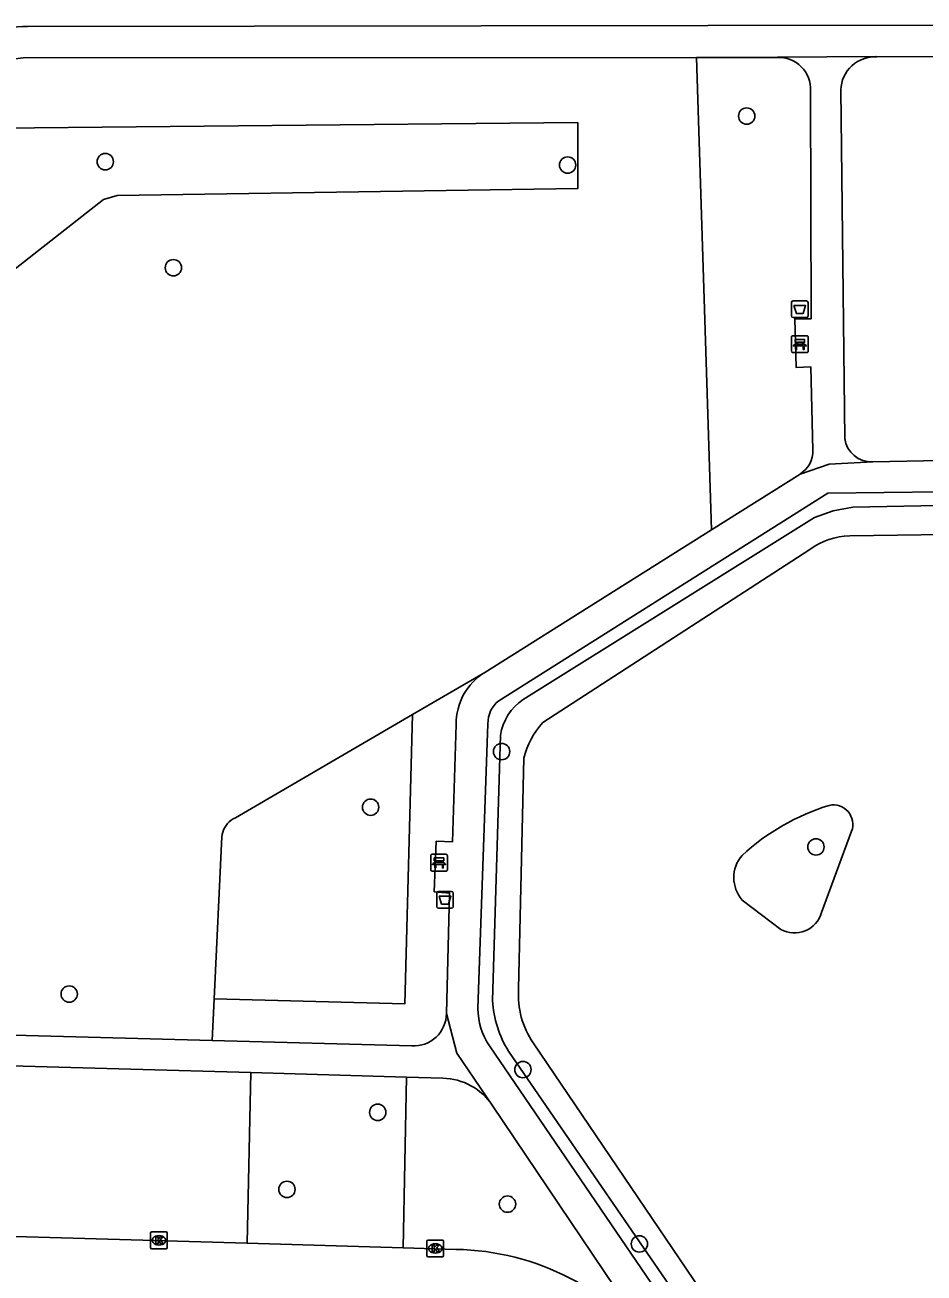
# Model space of a CAD drawing. Extents: x 157321 to 158827, y 386650 to 388532.
# Drawn here: x 158245.5 to 158299.2, y 387915.9 to 387990.5 of the extents above; entities that cross this region are included whole.
import ezdxf

# ---------------------------------------------------------------- set-up
doc = ezdxf.new("R2010")
doc.units = 0
for name, color, linetype in [('IMGEO_Afvalbak', 7, 'Continuous'), ('IMGEO_Bank', 7, 'Continuous'), ('IMGEO_Boom', 7, 'Continuous'), ('IMGEO_Groenvoorziening', 7, 'Continuous'), ('IMGEO_Kolk', 7, 'Continuous'), ('IMGEO_Meer_plas_ven_vijver', 7, 'Continuous'), ('IMGEO_Rijbaan_lokaal_open', 7, 'Continuous'), ('IMGEO_Voetpad_halfverhard', 7, 'Continuous')]:
    doc.layers.add(name, color=color, linetype=linetype)

msp = doc.modelspace()

# ---------------------------------------------------------------- linework, layer by layer
at = {"layer": 'IMGEO_Afvalbak'}
for p, q in [((158291.267, 387973.093), (158291.267, 387973.893)), ((158291.267, 387973.893), (158291.267, 387973.093)), ((158291.367, 387973.993), (158292.157, 387973.993)), ((158292.157, 387973.993), (158291.367, 387973.993)), ((158292.257, 387973.893), (158292.257, 387973.093)), ((158292.257, 387973.093), (158292.257, 387973.893)), ((158292.157, 387972.993), (158291.367, 387972.993)), ((158291.367, 387972.993), (158292.157, 387972.993)), ((158270.168, 387938.718), (158270.958, 387938.718)), ((158270.958, 387938.718), (158270.168, 387938.718)), ((158270.068, 387937.818), (158270.068, 387938.618)), ((158270.068, 387938.618), (158270.068, 387937.818)), ((158271.058, 387938.618), (158271.058, 387937.818)), ((158271.058, 387937.818), (158271.058, 387938.618)), ((158270.958, 387937.718), (158270.168, 387937.718)), ((158270.168, 387937.718), (158270.958, 387937.718))]:
    msp.add_line(p, q, dxfattribs=at)
for points in [[(158291.41, 387973.707), (158292.114, 387973.707), (158291.965, 387973.237), (158291.559, 387973.237), (158291.41, 387973.707)], [(158270.211, 387938.432), (158270.915, 387938.432), (158270.766, 387937.962), (158270.36, 387937.962), (158270.211, 387938.432)]]:
    msp.add_lwpolyline(points, dxfattribs=at)
for centre, start, end in [((158291.367, 387973.893), 90, 180), ((158291.367, 387973.893), 90, 180), ((158292.157, 387973.893), 0, 90), ((158292.157, 387973.893), 360, 90), ((158291.367, 387973.093), 180, 270), ((158291.367, 387973.093), 180, 270), ((158292.157, 387973.093), 270, 0), ((158292.157, 387973.093), 270, 0), ((158270.168, 387938.618), 90, 180), ((158270.168, 387938.618), 90, 180), ((158270.958, 387938.618), 0, 90), ((158270.958, 387938.618), 360, 90), ((158270.168, 387937.818), 180, 270), ((158270.168, 387937.818), 180, 270), ((158270.958, 387937.818), 270, 0), ((158270.958, 387937.818), 270, 0)]:
    msp.add_arc(centre, 0.1, start, end, dxfattribs=at)
at = {"layer": 'IMGEO_Bank'}
for p, q in [((158291.272, 387970.979), (158291.272, 387971.82)), ((158291.272, 387971.82), (158291.272, 387970.979)), ((158291.347, 387971.904), (158292.188, 387971.904)), ((158292.188, 387971.904), (158291.347, 387971.904)), ((158291.581, 387971.41), (158291.581, 387971.516)), ((158291.625, 387971.516), (158291.625, 387971.41)), ((158291.913, 387971.522), (158291.631, 387971.522)), ((158291.919, 387971.41), (158291.919, 387971.516)), ((158291.963, 387971.516), (158291.963, 387971.41)), ((158292.272, 387971.829), (158292.272, 387970.988)), ((158292.272, 387970.988), (158292.272, 387971.829)), ((158292.197, 387970.904), (158291.356, 387970.904)), ((158291.356, 387970.904), (158292.197, 387970.904)), ((158291.969, 387971.302), (158291.576, 387971.302)), ((158291.631, 387971.404), (158291.913, 387971.404)), ((158269.785, 387940.94), (158270.626, 387940.94)), ((158270.626, 387940.94), (158269.785, 387940.94)), ((158269.71, 387940.015), (158269.71, 387940.856)), ((158269.71, 387940.856), (158269.71, 387940.015)), ((158270.407, 387940.338), (158270.014, 387940.338)), ((158270.019, 387940.446), (158270.019, 387940.552)), ((158270.063, 387940.552), (158270.063, 387940.446)), ((158270.351, 387940.558), (158270.069, 387940.558)), ((158270.069, 387940.44), (158270.351, 387940.44)), ((158270.357, 387940.446), (158270.357, 387940.552)), ((158270.401, 387940.552), (158270.401, 387940.446)), ((158270.71, 387940.865), (158270.71, 387940.024)), ((158270.71, 387940.024), (158270.71, 387940.865)), ((158270.635, 387939.94), (158269.794, 387939.94)), ((158269.794, 387939.94), (158270.635, 387939.94))]:
    msp.add_line(p, q, dxfattribs=at)
for points in [[(158291.575, 387971.522), (158291.489, 387971.522), (158291.489, 387971.683), (158292.052, 387971.683), (158292.052, 387971.522), (158291.969, 387971.522)], [(158291.519, 387971.302), (158291.377, 387971.302), (158291.489, 387971.404), (158291.575, 387971.404)], [(158291.569, 387971.295), (158291.569, 387971.088), (158291.526, 387971.088), (158291.526, 387971.295)], [(158291.969, 387971.404), (158292.052, 387971.404), (158292.164, 387971.302), (158292.025, 387971.302)], [(158292.019, 387971.295), (158292.019, 387971.088), (158291.975, 387971.088), (158291.975, 387971.295)], [(158269.957, 387940.338), (158269.815, 387940.338), (158269.927, 387940.44), (158270.013, 387940.44)], [(158270.013, 387940.558), (158269.927, 387940.558), (158269.927, 387940.719), (158270.49, 387940.719), (158270.49, 387940.558), (158270.407, 387940.558)], [(158270.007, 387940.331), (158270.007, 387940.124), (158269.964, 387940.124), (158269.964, 387940.331)], [(158270.407, 387940.44), (158270.49, 387940.44), (158270.602, 387940.338), (158270.463, 387940.338)], [(158270.457, 387940.331), (158270.457, 387940.124), (158270.413, 387940.124), (158270.413, 387940.331)]]:
    msp.add_lwpolyline(points, dxfattribs=at)
for centre, radius, start, end in [((158291.35, 387971.826), 0.0779, 92.4484, 184.28452), ((158291.35, 387971.826), 0.0779, 92.4484, 184.28452), ((158291.574, 387971.515), 0.00671, 2.89567, 87.10433), ((158291.631, 387971.515), 0.00671, 92.89567, 177.10433), ((158291.913, 387971.515), 0.00671, 2.89567, 87.10433), ((158291.97, 387971.515), 0.00671, 92.89567, 177.10433), ((158292.194, 387971.826), 0.0779, 2.4484, 94.28452), ((158292.194, 387971.826), 0.0779, 2.4484, 94.28452), ((158291.35, 387970.982), 0.0779, 182.4484, 274.28452), ((158291.35, 387970.982), 0.0779, 182.4484, 274.28452), ((158291.519, 387971.295), 0.00671, 2.89567, 87.10433), ((158291.576, 387971.295), 0.00671, 92.89567, 177.10433), ((158291.574, 387971.411), 0.00671, 272.89567, 357.10433), ((158291.631, 387971.411), 0.00671, 182.89567, 267.10433), ((158291.913, 387971.411), 0.00671, 272.89567, 357.10433), ((158291.97, 387971.411), 0.00671, 182.89567, 267.10433), ((158291.968, 387971.295), 0.00671, 2.89567, 87.10433), ((158292.025, 387971.295), 0.00671, 92.89567, 177.10433), ((158292.194, 387970.982), 0.0779, 272.4484, 4.28452), ((158292.194, 387970.982), 0.0779, 272.4484, 4.28452), ((158269.788, 387940.862), 0.0779, 92.4484, 184.28452), ((158269.788, 387940.862), 0.0779, 92.4484, 184.28452), ((158270.632, 387940.862), 0.0779, 2.4484, 94.28452), ((158270.632, 387940.862), 0.0779, 2.4484, 94.28452), ((158269.957, 387940.331), 0.00671, 2.89567, 87.10433), ((158270.014, 387940.331), 0.00671, 92.89567, 177.10433), ((158270.012, 387940.551), 0.00671, 2.89567, 87.10433), ((158270.012, 387940.447), 0.00671, 272.89567, 357.10433), ((158270.069, 387940.551), 0.00671, 92.89567, 177.10433), ((158270.069, 387940.447), 0.00671, 182.89567, 267.10433), ((158270.351, 387940.551), 0.00671, 2.89567, 87.10433), ((158270.351, 387940.447), 0.00671, 272.89567, 357.10433), ((158270.408, 387940.551), 0.00671, 92.89567, 177.10433), ((158270.408, 387940.447), 0.00671, 182.89567, 267.10433), ((158270.406, 387940.331), 0.00671, 2.89567, 87.10433), ((158270.463, 387940.331), 0.00671, 92.89567, 177.10433), ((158269.788, 387940.018), 0.0779, 182.4484, 274.28452), ((158269.788, 387940.018), 0.0779, 182.4484, 274.28452), ((158270.632, 387940.018), 0.0779, 272.4484, 4.28452), ((158270.632, 387940.018), 0.0779, 272.4484, 4.28452)]:
    msp.add_arc(centre, radius, start, end, dxfattribs=at)
at = {"layer": 'IMGEO_Boom'}
for centre in [(158288.596, 387985.029), (158250.261, 387982.307), (158277.892, 387982.103), (158254.334, 387975.969), (158273.944, 387947.075), (158266.12, 387943.752), (158292.73, 387941.38), (158248.108, 387932.593), (158275.22, 387928.081), (158266.544, 387925.526), (158261.12, 387920.921), (158274.3, 387920.044), (158282.184, 387917.665)]:
    msp.add_circle(centre, 0.489, dxfattribs=at)
at = {"layer": 'IMGEO_Groenvoorziening'}
for points in [[(158285.595, 387988.527), (158286.496, 387960.32)], [(158237.888, 387984.243), (158278.499, 387984.639), (158278.501, 387980.696), (158250.972, 387980.285), (158250.157, 387980.051), (158238.656, 387971.057), (158232.634, 387980.978)], [(158275.232, 387950.179), (158292.638, 387961.061), (158293.761, 387961.457), (158294.933, 387961.67), (158306.089, 387961.883)], [(158272.948, 387951.799), (158268.625, 387949.284)], [(158268.625, 387949.284), (158268.163, 387932.003), (158256.764, 387932.314)], [(158256.764, 387932.314), (158257.227, 387941.979), (158257.248, 387942.125), (158257.284, 387942.267), (158257.335, 387942.405), (158257.4, 387942.537), (158257.479, 387942.661), (158257.57, 387942.777), (158257.672, 387942.882), (158257.785, 387942.976), (158257.908, 387943.058), (158258.038, 387943.126), (158268.625, 387949.284)], [(158273.401, 387932.197), (158273.879, 387948.048)], [(158256.764, 387932.314), (158256.644, 387929.816)], [(158292.634, 387905.115), (158290.013, 387906.412), (158274.36, 387929.18)], [(158258.752, 387917.705), (158258.953, 387927.898)], [(158268.266, 387927.632), (158268.065, 387917.435)]]:
    msp.add_lwpolyline(points, dxfattribs=at)
for centre, radius, start, end in [((158276.95, 387947.593), 3.105, 123.60017, 171.57582), ((158280.019, 387932.64), 6.633, 183.82671, 211.44061)]:
    msp.add_arc(centre, radius, start, end, dxfattribs=at)
at = {"layer": 'IMGEO_Kolk'}
for p, q in [((158252.971, 387917.456), (158252.971, 387918.308)), ((158253.046, 387918.382), (158253.898, 387918.382)), ((158253.459, 387918.162), (158253.484, 387918.162)), ((158253.972, 387918.308), (158253.972, 387917.456)), ((158269.558, 387917.898), (158270.41, 387917.898)), ((158253.898, 387917.382), (158253.046, 387917.382)), ((158253.482, 387917.602), (158253.457, 387917.602)), ((158269.483, 387916.972), (158269.483, 387917.824)), ((158269.994, 387917.118), (158269.969, 387917.118)), ((158269.971, 387917.678), (158269.996, 387917.678)), ((158270.484, 387917.824), (158270.484, 387916.972)), ((158270.41, 387916.898), (158269.558, 387916.898))]:
    msp.add_line(p, q, dxfattribs=at)
for points in [[(158252.971, 387917.456), (158252.971, 387918.308)], [(158253.046, 387918.382), (158253.898, 387918.382)], [(158253.292, 387918.082), (158253.415, 387918.082), (158253.415, 387917.931), (158253.545, 387918.082), (158253.709, 387918.082), (158253.563, 387917.931), (158253.716, 387917.682), (158253.564, 387917.682), (158253.479, 387917.846), (158253.415, 387917.779), (158253.415, 387917.682), (158253.292, 387917.682), (158253.292, 387918.082)], [(158253.972, 387918.308), (158253.972, 387917.456)], [(158269.558, 387917.898), (158270.41, 387917.898)], [(158253.898, 387917.382), (158253.046, 387917.382)], [(158269.483, 387916.972), (158269.483, 387917.824)], [(158269.804, 387917.598), (158269.927, 387917.598), (158269.927, 387917.447), (158270.057, 387917.598), (158270.221, 387917.598), (158270.075, 387917.447), (158270.228, 387917.198), (158270.076, 387917.198), (158269.991, 387917.362), (158269.927, 387917.295), (158269.927, 387917.198), (158269.804, 387917.198), (158269.804, 387917.598)], [(158270.484, 387917.824), (158270.484, 387916.972)], [(158270.41, 387916.898), (158269.558, 387916.898)]]:
    msp.add_lwpolyline(points, dxfattribs=at)
for centre, start, end in [((158253.048, 387918.306), 91.55205, 178.44795), ((158253.048, 387918.306), 91.55205, 178.44795), ((158253.896, 387918.306), 1.55205, 88.44795), ((158253.896, 387918.306), 1.55205, 88.44795), ((158269.56, 387917.822), 91.55205, 178.44795), ((158269.56, 387917.822), 91.55205, 178.44795), ((158270.408, 387917.822), 1.55205, 88.44795), ((158270.408, 387917.822), 1.55205, 88.44795), ((158253.048, 387917.458), 181.55205, 268.44795), ((158253.048, 387917.458), 181.55205, 268.44795), ((158253.896, 387917.458), 271.55205, 358.44795), ((158253.896, 387917.458), 271.55205, 358.44795), ((158269.56, 387916.974), 181.55205, 268.44795), ((158269.56, 387916.974), 181.55205, 268.44795), ((158270.408, 387916.974), 271.55205, 358.44795), ((158270.408, 387916.974), 271.55205, 358.44795)]:
    msp.add_arc(centre, 0.0765, start, end, dxfattribs=at)
for centre, major_axis, ratio, start_param, end_param in [((158253.458, 387917.882), (-0.387, 0.002), 0.722429, 4.712389, 7.853982), ((158253.483, 387917.882), (-0.39, 0.002), 0.717154, 1.570796, 4.712389), ((158269.97, 387917.398), (-0.387, 0.002), 0.722429, 4.712389, 7.853982), ((158269.995, 387917.398), (-0.39, 0.002), 0.717154, 1.570796, 4.712389)]:
    msp.add_ellipse(centre, major_axis=major_axis, ratio=ratio, start_param=start_param, end_param=end_param, dxfattribs=at)
at = {"layer": 'IMGEO_Meer_plas_ven_vijver'}
for points in [[(158294.747, 387959.96), (158306.123, 387960.125)], [(158276.407, 387948.81), (158292.368, 387959.146)], [(158274.961, 387932.894), (158275.276, 387946.673)], [(158294.859, 387942.314), (158293.069, 387937.456)], [(158290.631, 387936.442), (158288.327, 387938.206)], [(158303.892, 387889.821), (158294.794, 387904.01), (158293.695, 387905.219), (158291.273, 387906.911), (158275.84, 387929.677)]]:
    msp.add_lwpolyline(points, dxfattribs=at)
for centre, radius, start, end in [((158294.84, 387955.804), 4.157, 91.28687, 126.49098), ((158280.144, 387945.464), 5.016, 138.16466, 166.05559), ((158297.557, 387930.796), 13.673, 107.14904, 132.53469), ((158293.774, 387942.727), 1.161, 339.18389, 102.35944), ((158289.858, 387939.547), 2.035, 139.3917, 221.21028), ((158291.434, 387937.948), 1.707, 241.92265, 343.24363), ((158279.941, 387932.526), 4.994, 175.77556, 214.78892)]:
    msp.add_arc(centre, radius, start, end, dxfattribs=at)
at = {"layer": 'IMGEO_Rijbaan_lokaal_open'}
for points in [[(158258.752, 387917.705), (158231.672, 387918.491), (158230.588, 387918.68)], [(158268.065, 387917.435), (158258.752, 387917.705)], [(158271.213, 387917.344), (158268.065, 387917.435)]]:
    msp.add_lwpolyline(points, dxfattribs=at)
msp.add_arc((158270.92, 387901.784), 15.563, 36.73378, 88.9195, dxfattribs=at)
at = {"layer": 'IMGEO_Voetpad_halfverhard'}
for points in [[(158313.382, 387990.472), (158245.613, 387990.373)], [(158296.374, 387988.568), (158313.427, 387988.649)], [(158237.888, 387984.243), (158244.169, 387988.146), (158244.739, 387988.425), (158245.367, 387988.514), (158285.595, 387988.527)], [(158285.595, 387988.527), (158290.413, 387988.528)], [(158290.413, 387988.528), (158290.46, 387988.556), (158296.311, 387988.598), (158296.374, 387988.568)], [(158292.396, 387986.533), (158292.444, 387972.924), (158291.461, 387972.921), (158291.552, 387970.004), (158292.429, 387970.052), (158292.552, 387965.084)], [(158294.448, 387965.764), (158294.217, 387986.589)], [(158321.677, 387973.455), (158308.068, 387964.893), (158307.269, 387964.605), (158296.123, 387964.379)], [(158296.123, 387964.379), (158293.52, 387964.249), (158291.782, 387963.647)], [(158291.782, 387963.647), (158286.496, 387960.32)], [(158306.9, 387962.674), (158293.432, 387962.499), (158273.778, 387950.114)], [(158286.496, 387960.32), (158272.948, 387951.799)], [(158271.234, 387948.697), (158271.005, 387941.682), (158270.04, 387941.72), (158269.921, 387938.703), (158270.841, 387938.618), (158270.649, 387931.429)], [(158273.13, 387948.729), (158272.53, 387931.726)], [(158270.649, 387931.429), (158271.278, 387929.066), (158273.391, 387925.962), (158273.392, 387925.946)], [(158256.644, 387929.816), (158235.134, 387930.402)], [(158268.583, 387929.491), (158256.644, 387929.816)], [(158273.218, 387929.492), (158290.161, 387904.663), (158292.634, 387905.115)], [(158235.304, 387928.573), (158258.953, 387927.898)], [(158258.953, 387927.898), (158268.266, 387927.632)], [(158268.266, 387927.632), (158270.442, 387927.57)], [(158273.392, 387925.946), (158283.392, 387911.092)]]:
    msp.add_lwpolyline(points, dxfattribs=at)
for centre, radius, start, end in [((158245.444, 387986.334), 4.042, 87.60027, 120.70152), ((158290.523, 387986.655), 1.876, 356.27838, 93.37595), ((158296.252, 387986.536), 2.036, 86.5734, 178.49799), ((158296.059, 387966.006), 1.629, 188.56139, 272.26626), ((158290.902, 387965.043), 1.65, 302.21061, 1.42115), ((158274.812, 387948.744), 3.579, 121.39671, 180.75789), ((158274.835, 387948.775), 1.706, 128.29339, 181.55964), ((158268.687, 387931.45), 1.962, 266.96429, 359.37369), ((158276.643, 387931.77), 4.113, 180.60977, 213.62452), ((158270.339, 387923.891), 3.68, 33.94058, 88.39311)]:
    msp.add_arc(centre, radius, start, end, dxfattribs=at)

doc.saveas('drawing.dxf')
